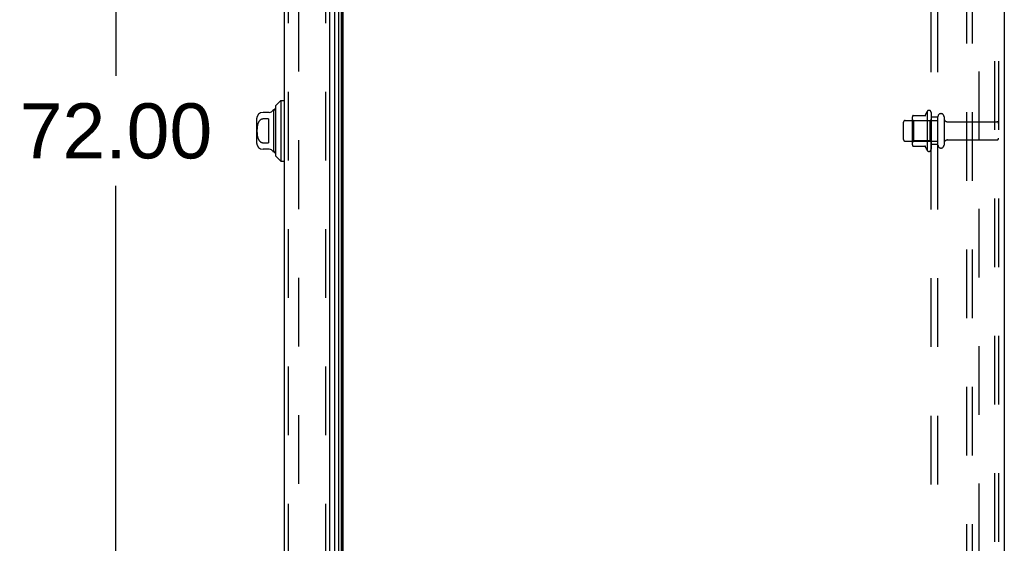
# Model space of a CAD drawing. Header units: inches. Extents: x 0 to 227, y 0 to 147.
# Tile 260 of 285: x 113 to 131, y 65 to 74. Entities that reach past the tile are written whole.
import ezdxf

# ---------------------------------------------------------------- set-up
doc = ezdxf.new("R2010")
doc.units = ezdxf.units.IN
doc.header["$LTSCALE"] = 12.466667
doc.header["$MEASUREMENT"] = 0
doc.linetypes.add('HIDDEN', pattern=[0.2, 0.1, -0.1])
doc.layers.get('0').update_dxf_attribs({"linetype": 'CONTINUOUS'})
for name, color, linetype in [('DEFAULT_2', 8, 'HIDDEN'), ('DIMENSIONS', 7, 'CONTINUOUS'), ('LEFTHAND_DOOR_ASSEMBLY', 7, 'CONTINUOUS'), ('RIGHTHAND_DOOR_ASSEMBLY', 7, 'CONTINUOUS'), ('SUBPANEL', 7, 'CONTINUOUS')]:
    doc.layers.add(name, color=color, linetype=linetype)
doc.styles.get("Standard").update_dxf_attribs({"font": 'arial.ttf'})
doc.dimstyles.new('DIMSTYLE_1', dxfattribs={"dimtxt": 1, "dimasz": 1.333333, "dimexe": 0.09, "dimexo": 0.07, "dimgap": 0.0375, "dimtad": 0, "dimtih": 1, "dimtoh": 1, "dimzin": 4, "dimdsep": 46, "dimtxsty": 'Standard', "dimblk": '_FILLED', "dimblk1": '_FILLED', "dimblk2": '_FILLED', "dimcen": 0.09, "dimadec": 3, "dimazin": 1, "dimtfac": 1, "dimtdec": 3, "dimtofl": 0, "dimtmove": 0, "dimatfit": 3, "dimldrblk": '_FILLED', "dimfxl": 0, "dimtolj": 1, "dimtzin": 4, "dimarcsym": 0})

# ---------------------------------------------------------------- blocks, each defined once
blk = doc.blocks.new('_FILLED')
at = {"color": 0, "linetype": 'ByBlock'}
blk.add_solid([(0, 0), (-1, 0.2), (-1, -0.2)], dxfattribs=at)
blk = doc.blocks.new('*D12')
at = {"layer": 'DIMENSIONS', "color": 2, "linetype": 'Continuous'}
for p, q in [((118.347, 108.159), (113.854, 108.159)), ((115.054, 108.159), (115.054, 73.159)), ((115.054, 36.159), (115.054, 71.159)), ((118.358, 36.159), (113.854, 36.159))]:
    blk.add_line(p, q, dxfattribs=at)
at = {"layer": 'DIMENSIONS', "color": 2, "linetype": 'Continuous', "xscale": 1.3333333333, "yscale": 1.3333333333, "zscale": 1.3333333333}
for p, rotation in [((115.054, 108.159), 90), ((115.054, 36.159), 270)]:
    blk.add_blockref('_FILLED', p, dxfattribs=dict(at, rotation=rotation))
at = {"layer": 'DIMENSIONS', "color": 2, "linetype": 'Continuous', "insert": (115.054, 72.659), "char_height": 1, "width": 3.49442, "attachment_point": 2, "line_spacing_factor": 0.9}
blk.add_mtext('72.00', dxfattribs=at)

msp = doc.modelspace()

# ---------------------------------------------------------------- linework, layer by layer
at = {"color": 3, "linetype": 'Continuous'}
for p, q in [((131.176, 111.232), (131.176, 36.263)), ((119.176, 36.263), (119.176, 108.055))]:
    msp.add_line(p, q, dxfattribs=at)
at = {"layer": 'DEFAULT_2', "color": 8, "linetype": 'HIDDEN'}
for p, q in [((130.497, 36.347), (130.497, 110.857)), ((130.601, 36.347), (130.601, 110.857)), ((130.999, 110.827), (130.999, 36.377)), ((131.072, 110.827), (131.072, 36.377)), ((118.364, 106.894), (118.364, 37.425)), ((129.511, 71.904), (129.511, 72.415)), ((129.522, 72.437), (129.75, 72.437)), ((129.777, 72.515), (129.777, 71.803)), ((129.847, 72.493), (129.847, 71.825)), ((129.972, 71.902), (129.972, 72.417)), ((130.082, 72.417), (130.082, 71.902)), ((129.347, 72.002), (129.347, 72.317)), ((129.377, 72.347), (129.972, 72.347)), ((129.531, 72.343), (129.511, 72.363)), ((129.827, 72.343), (129.531, 72.343)), ((129.531, 72.343), (129.531, 71.976)), ((129.827, 72.343), (129.847, 72.363)), ((129.827, 72.343), (129.827, 71.976)), ((130.145, 72.324), (131.042, 72.324)), ((129.377, 71.972), (129.972, 71.972)), ((129.531, 71.976), (129.511, 71.956)), ((129.522, 71.882), (129.75, 71.882)), ((129.827, 71.976), (129.531, 71.976)), ((129.827, 71.976), (129.847, 71.956)), ((130.145, 71.994), (131.042, 71.994))]:
    msp.add_line(p, q, dxfattribs=at)
for centre, radius, start, end in [((129.653, 72.415), 0.141, 174.7919, 180), ((129.522, 72.427), 0.01, 90, 174.8062), ((129.731, 72.447), 0.01, 270, 336.0321), ((130.378, 72.159), 0.698, 149.3369, 156.0321), ((129.809, 72.493), 0.0384, 0, 145.5503), ((130.027, 72.417), 0.055, 0, 180), ((130.145, 72.387), 0.0625, 180, 270), ((129.377, 72.317), 0.03, 90, 180), ((131.042, 72.294), 0.03, 0, 90), ((131.042, 72.024), 0.03, 270, 360), ((129.377, 72.002), 0.03, 180, 270), ((129.653, 71.904), 0.141, 180, 185.2081), ((129.522, 71.892), 0.01, 185.1938, 270), ((129.731, 71.872), 0.01, 23.9679, 90), ((130.378, 72.159), 0.698, 203.9679, 210.6631), ((130.027, 71.902), 0.055, 180, 360), ((130.145, 71.932), 0.0625, 90, 180), ((129.809, 71.825), 0.0384, 214.4497, 360)]:
    msp.add_arc(centre, radius, start, end, dxfattribs=at)
at = {"layer": 'LEFTHAND_DOOR_ASSEMBLY', "color": 8, "linetype": 'HIDDEN'}
for p, q in [((118.181, 107.774), (118.181, 36.544)), ((118.856, 107.774), (118.856, 36.544))]:
    msp.add_line(p, q, dxfattribs=at)
at = {"layer": 'RIGHTHAND_DOOR_ASSEMBLY', "color": 3, "linetype": 'Continuous'}
for p, q in [((118.106, 107.774), (118.106, 36.544)), ((118.931, 107.774), (118.931, 36.544))]:
    msp.add_line(p, q, dxfattribs=at)
at = {"layer": 'RIGHTHAND_DOOR_ASSEMBLY', "color": 8, "linetype": 'HIDDEN'}
for p, q in [((118.181, 107.774), (118.181, 36.544)), ((118.856, 107.774), (118.856, 36.544))]:
    msp.add_line(p, q, dxfattribs=at)
at = {"layer": 'RIGHTHAND_DOOR_ASSEMBLY', "color": 7, "linetype": 'Continuous'}
for p, q in [((119.023, 107.796), (119.023, 36.522)), ((119.099, 36.494), (119.099, 107.825)), ((119.142, 107.816), (119.142, 36.503)), ((119.156, 107.809), (119.156, 36.51)), ((119.164, 107.807), (119.164, 36.512)), ((117.949, 72.612), (118.047, 72.71)), ((117.949, 72.612), (117.949, 71.707)), ((118.047, 72.71), (118.047, 71.608)), ((118.047, 72.71), (118.106, 72.71)), ((117.606, 72.376), (117.606, 71.943)), ((117.836, 72.494), (117.724, 72.494)), ((117.823, 72.375), (117.724, 72.375)), ((117.823, 72.375), (117.823, 71.944)), ((117.921, 71.775), (117.921, 72.543)), ((117.724, 71.944), (117.823, 71.944)), ((117.836, 71.825), (117.724, 71.825)), ((117.949, 71.707), (118.047, 71.608)), ((118.047, 71.608), (118.106, 71.608))]:
    msp.add_line(p, q, dxfattribs=at)
msp.add_lwpolyline([(117.724, 72.375), (117.72, 72.375), (117.716, 72.374), (117.711, 72.374), (117.707, 72.373), (117.703, 72.372), (117.699, 72.37), (117.694, 72.369), (117.69, 72.367), (117.686, 72.365), (117.681, 72.362), (117.677, 72.359), (117.673, 72.356), (117.669, 72.353), (117.665, 72.349), (117.661, 72.345), (117.657, 72.34), (117.653, 72.336), (117.649, 72.33), (117.646, 72.324), (117.642, 72.318), (117.639, 72.312), (117.636, 72.305), (117.633, 72.297), (117.63, 72.29), (117.627, 72.282), (117.625, 72.274), (117.623, 72.265), (117.621, 72.257), (117.62, 72.248), (117.618, 72.239), (117.617, 72.229), (117.616, 72.22), (117.615, 72.21), (117.614, 72.2), (117.614, 72.19), (117.613, 72.18), (117.613, 72.17), (117.613, 72.159), (117.613, 72.149), (117.613, 72.139), (117.614, 72.129), (117.614, 72.119), (117.615, 72.109), (117.616, 72.099), (117.617, 72.09), (117.618, 72.08), (117.619, 72.071), (117.621, 72.062), (117.623, 72.054), (117.625, 72.045), (117.627, 72.037), (117.63, 72.029), (117.633, 72.021), (117.636, 72.014), (117.639, 72.007), (117.642, 72), (117.646, 71.994), (117.649, 71.988), (117.653, 71.983), (117.657, 71.978), (117.661, 71.974), (117.665, 71.97), (117.669, 71.966), (117.673, 71.962), (117.677, 71.959), (117.681, 71.956), (117.686, 71.954), (117.69, 71.952), (117.694, 71.95), (117.699, 71.948), (117.703, 71.947), (117.707, 71.946), (117.711, 71.945), (117.716, 71.944), (117.72, 71.944), (117.724, 71.944)], dxfattribs=at)
for centre, radius, start, end in [((117.971, 72.523), 0.0492, 116.1149, 180), ((117.724, 72.376), 0.118, 90, 180), ((117.836, 72.573), 0.0787, 270, 330), ((117.921, 72.523), 0.0197, 89.8854, 150), ((117.724, 71.943), 0.118, 180, 270), ((117.836, 71.746), 0.0787, 30, 90), ((117.921, 71.795), 0.0197, 210, 270.1146), ((117.971, 71.795), 0.0492, 180, 243.8851)]:
    msp.add_arc(centre, radius, start, end, dxfattribs=at)
at = {"layer": 'SUBPANEL', "color": 8, "linetype": 'HIDDEN'}
for p, q in [((129.847, 38.316), (129.847, 106.003)), ((129.972, 38.316), (129.972, 106.003)), ((130.722, 44.566), (130.722, 99.753)), ((129.972, 72.409), (129.847, 72.409)), ((129.972, 71.909), (129.847, 71.909))]:
    msp.add_line(p, q, dxfattribs=at)

# ---------------------------------------------------------------- dimensions: what is measured, and where the dimension line sits
at = {"layer": 'DIMENSIONS', "color": 2, "linetype": 'Continuous'}
dim = msp.add_linear_dim(base=(115.054, 108.159), p1=(118.428, 36.159), p2=(118.417, 108.159), angle=90, dimstyle='DIMSTYLE_1', dxfattribs=at)
dim.commit()
dim.dimension.update_dxf_attribs({"geometry": '*D12', "text_midpoint": (115.054, 72.154), "dimtype": 160})

doc.saveas('drawing.dxf')
